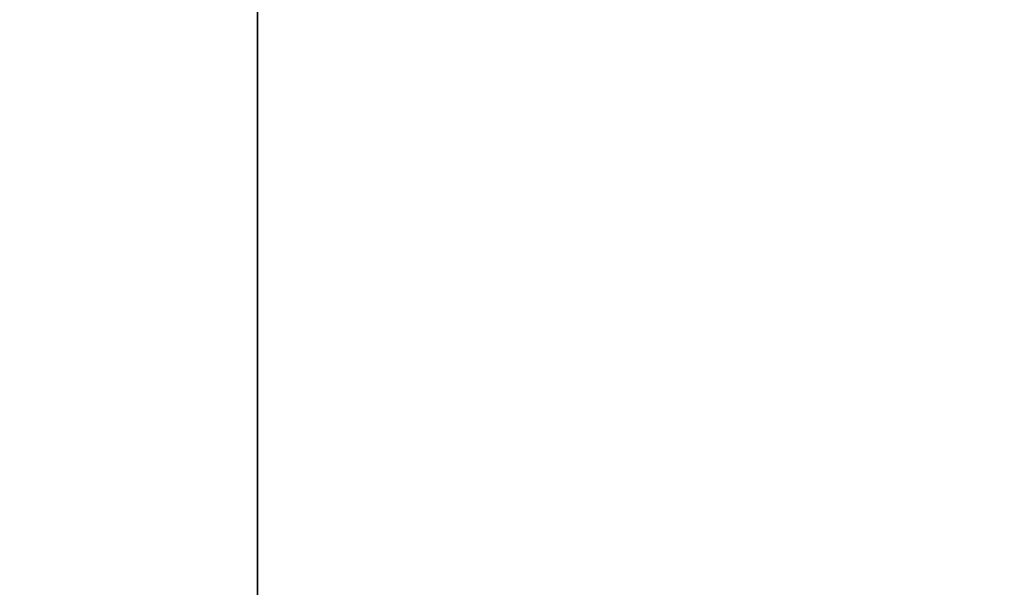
# Model space of a CAD drawing. Extents: x -4.8 to 35.9, y -3 to 20.9.
# Tile 568 of 656: x 14.997 to 15.423, y 2.409 to 2.655. Entities that reach past the tile are written whole.
import ezdxf

# ---------------------------------------------------------------- set-up
doc = ezdxf.new("R2010")
doc.units = 0

# ---------------------------------------------------------------- blocks, each defined once
blk = doc.blocks.new('Box-9c5aac30-f8ae-4034-90b2-d7c4fc0b7434')
at = {"color": 253, "linetype": 'Continuous', "true_color": 0xa0a0a0, "transparency": 33554687}
mesh = blk.add_polyface(dxfattribs=at)
corners = [(0, 0), (34, 0), (34, 19), (0, 19), (0, 0, 0.01), (34, 0, 0.01), (34, 19, 0.01), (0, 19, 0.01)]
mesh.append_faces([[corners[k] for k in face] for face in [(0, 1, 2, 3), (4, 5, 6, 7), (0, 1, 5, 4), (1, 2, 6, 5), (2, 3, 7, 6), (3, 0, 4, 7)]], dxfattribs={"color": 253})
blk = doc.blocks.new('Box-2bf854d7-3f64-4721-a526-d72fa3e3e497')
at = {"color": 253, "linetype": 'Continuous', "true_color": 0xa0a0a0, "transparency": 33554687}
mesh = blk.add_polyface(dxfattribs=at)
corners = [(0, 0), (34, 0), (34, 19), (0, 19), (0, 0, 0.01), (34, 0, 0.01), (34, 19, 0.01), (0, 19, 0.01)]
mesh.append_faces([[corners[k] for k in face] for face in [(0, 1, 2, 3), (4, 5, 6, 7), (0, 1, 5, 4), (1, 2, 6, 5), (2, 3, 7, 6), (3, 0, 4, 7)]], dxfattribs={"color": 253})
blk = doc.blocks.new('b8be9b5a-3320-4f0e-bbbc-f388bb5e2de7')
at = {"linetype": 'Continuous', "transparency": 33554687}
for name, p in [('Box-9c5aac30-f8ae-4034-90b2-d7c4fc0b7434', (0, 0)), ('Box-2bf854d7-3f64-4721-a526-d72fa3e3e497', (0, 0, 11.49))]:
    blk.add_blockref(name, p, dxfattribs=at)
blk = doc.blocks.new('CoilBox-97326c62-d18e-44d4-86a8-5ea3521c2908')
at = {"color": 251, "linetype": 'Continuous', "true_color": 0x5b5b5b, "transparency": 33554687}
mesh = blk.add_polyface(dxfattribs=at)
corners = [(0, 0), (16.5, 0), (16.5, 2), (0, 2), (0, 0, 10.16), (16.5, 0, 10.16), (16.5, 2, 10.16), (0, 2, 10.16)]
mesh.append_faces([[corners[k] for k in face] for face in [(0, 1, 2, 3), (4, 5, 6, 7), (0, 1, 5, 4), (1, 2, 6, 5), (2, 3, 7, 6), (3, 0, 4, 7)]], dxfattribs={"color": 251})
blk = doc.blocks.new('99c254c0-1cca-4f19-8437-cf5c4fb63ede')
at = {"linetype": 'Continuous', "transparency": 33554687}
blk.add_blockref('CoilBox-97326c62-d18e-44d4-86a8-5ea3521c2908', (0, 0), dxfattribs=at)
blk = doc.blocks.new('008a4192-8c0a-4d11-a3e0-f67c3f4d5a44')
at = {"linetype": 'Continuous', "transparency": 33554687}
for name, p in [('b8be9b5a-3320-4f0e-bbbc-f388bb5e2de7', (0, 0)), ('99c254c0-1cca-4f19-8437-cf5c4fb63ede', (15.1, 1, 0.2))]:
    blk.add_blockref(name, p, dxfattribs=at)

msp = doc.modelspace()

# ---------------------------------------------------------------- block references
at = {"transparency": 33554687}
msp.add_blockref('008a4192-8c0a-4d11-a3e0-f67c3f4d5a44', (0, 0), dxfattribs=at)

doc.saveas('drawing.dxf')
